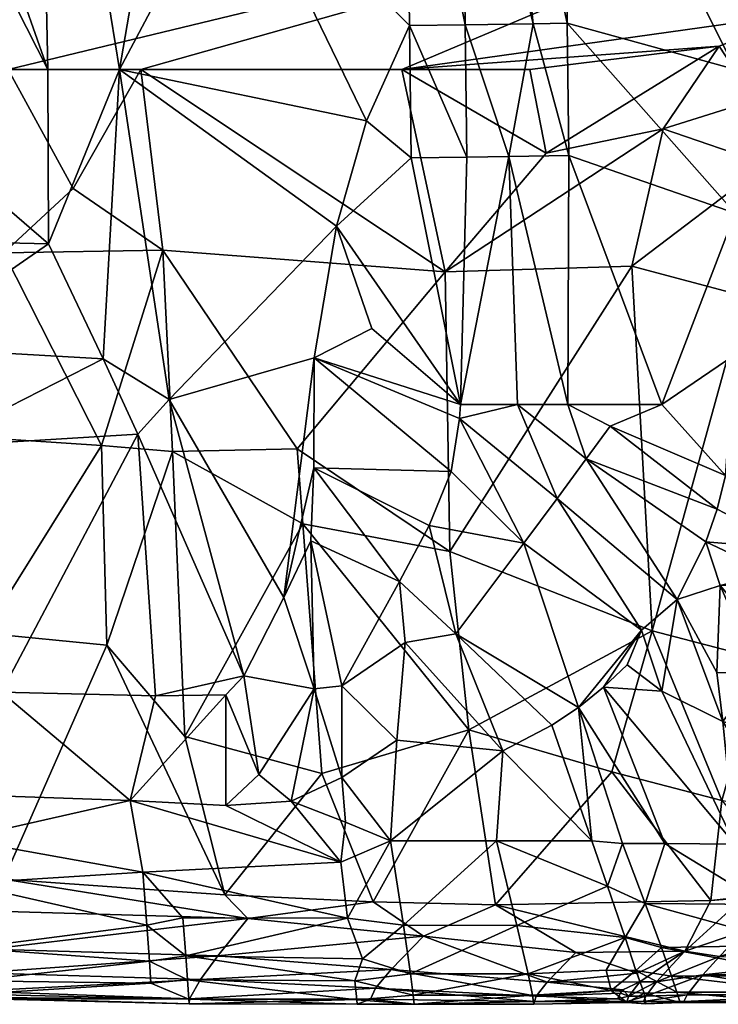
# Model space of a CAD drawing. Header units: inches. Extents: x -89 to 0, y -58 to 0.
# Tile 537 of 656: x -12.4 to -6.7, y -58 to -50. Entities that reach past the tile are written whole.
import ezdxf

# ---------------------------------------------------------------- set-up
doc = ezdxf.new("R2010")
doc.units = ezdxf.units.IN
doc.header["$MEASUREMENT"] = 0
doc.layers.add('AFUCH-3-STUP', color=5, linetype='Continuous')

msp = doc.modelspace()

# ---------------------------------------------------------------- meshes
at = {"layer": 'AFUCH-3-STUP'}
mesh = msp.add_polyface(dxfattribs=at)
corners = [(-16.7841, -50.3711, 17.2857), (-14.8383, -46.223, 17.4358), (-18.9894, -46.223, 17.2766), (-12.1403, -50.3711, 17.302), (-14.2481, -46.223, 17.4353), (-13.7888, -50.3711, 17.329), (-14.996, -51.7651, 13.2448), (-12.4985, -51.8707, 13.2425), (-12.6527, -53.3854, 13.4544), (-16.6902, -52.9596, 13.4354), (-15.1026, -53.1754, 13.4451), (-16.6275, -50.3711, 13.1388), (-19.977, -48.7751, 13.1388), (-14.6147, -50.3711, 13.1389), (-15.2876, -50.3711, 17.3232), (-14.596, -51.2719, 13.1802), (-12.4643, -50.3711, 13.1389), (-14.4977, -52.4508, 17.2613), (-15.8612, -52.2323, 17.2663), (-15.7063, -53.2658, 17.1853), (-15.6643, -51.179, 13.1797), (-15.2849, -51.6995, 17.2631), (-13.3557, -52.6427, 17.2563), (-16.8066, -51.541, 13.2406), (-16.7556, -51.1793, 13.1951), (-17.319, -52.945, 13.4468), (-17.1284, -53.8219, 13.5858), (-17.4085, -53.064, 17.1417), (-13.7859, -51.7608, 17.2677), (-17.7835, -50.8224, 13.1766), (-16.9867, -50.9916, 13.1775), (-16.7814, -51.6157, 17.228), (-17.5091, -51.4015, 13.238), (-17.7215, -50.3711, 17.243), (-20.1285, -48.3508, 13.1388), (-4.9278, -48.5512, 13.1391), (-16.9657, -51.9668, 17.2482), (-12.1332, -51.7985, 17.2572), (-13.6785, -53.4296, 17.1904), (-15.2043, -53.3142, 17.1909), (-13.6011, -46.223, 17.4294)]
mesh.append_faces([[corners[k] for k in face] for face in [(0, 1, 2), (3, 4, 5), (6, 7, 8), (9, 6, 10), (11, 12, 13), (14, 1, 0), (5, 1, 14), (15, 16, 7), (17, 18, 19), (20, 11, 13), (21, 18, 22), (23, 6, 9), (24, 11, 20), (25, 23, 26), (19, 18, 27), (22, 28, 21), (29, 11, 30), (26, 23, 9), (0, 31, 21), (31, 18, 21), (4, 1, 5), (24, 20, 23), (23, 32, 24), (33, 31, 0), (12, 34, 35), (18, 36, 27), (31, 36, 18), (15, 7, 6), (23, 20, 6), (37, 5, 28), (28, 5, 14), (28, 14, 21), (21, 14, 0), (38, 22, 17), (10, 6, 8), (39, 17, 19), (20, 15, 6), (13, 15, 20), (13, 12, 16), (16, 15, 13), (40, 4, 3), (29, 30, 24), (11, 24, 30)]], dxfattribs={"vtx0": -1, "vtx1": -1, "vtx2": -1})
mesh = msp.add_polyface(dxfattribs=at)
corners = [(-12.4643, -50.3711, 13.1389), (-19.977, -48.7751, 13.1388), (-4.9278, -48.5512, 13.1391), (-11.1185, -53.498, 13.4555), (-11.1968, -51.8496, 13.2361), (-10.0998, -53.4764, 13.4455), (-8.888, -52.0268, 13.2685), (-8.7615, -53.1127, 17.0844), (-9.1662, -51.0944, 17.1818), (-9.7772, -51.6542, 17.2037), (-10.8412, -46.223, 17.3388), (-11.5532, -50.3711, 17.2817), (-10.6035, -48.582, 17.2884), (-9.2419, -50.3711, 13.139), (-11.3788, -50.3711, 13.1389), (-12.6527, -53.3854, 13.4544), (-12.4985, -51.8707, 13.2425), (-11.6986, -53.4477, 13.4527), (-9.9596, -52.731, 17.1891), (-11.145, -53.0709, 17.1932), (-11.6873, -52.7395, 17.2199), (-12.1332, -51.7985, 17.2572), (-13.3557, -52.6427, 17.2563), (-9.4867, -52.4915, 17.152), (-12.2263, -46.223, 17.3976), (-13.6011, -46.223, 17.4294), (-12.1403, -50.3711, 17.302), (-11.9307, -51.3443, 13.1786), (-13.0984, -53.4594, 17.184), (-20.1285, -48.3508, 13.1388), (-4.47, -46.223, 13.1366), (-11.3788, -50.3711, 13.1389), (-9.5306, -50.7924, 17.2148), (-8.7559, -47.5625, 17.1828), (-9.212, -47.569, 17.2282), (-8.7228, -50.0055, 17.1606), (-13.7859, -51.7608, 17.2677), (-9.1795, -50.0121, 17.2021), (-13.7888, -50.3711, 17.329), (-8.7706, -53.2281, 17.0755), (-8.709, -51.0879, 17.144)]
mesh.append_faces([[corners[k] for k in face] for face in [(0, 1, 2), (3, 4, 5), (5, 4, 6), (7, 8, 9), (10, 11, 12), (13, 6, 14), (15, 16, 17), (18, 9, 19), (20, 21, 22), (23, 9, 18), (14, 6, 4), (24, 25, 26), (11, 24, 26), (11, 21, 20), (17, 16, 4), (16, 0, 27), (20, 22, 28), (2, 29, 30), (2, 31, 0), (27, 0, 31), (9, 8, 32), (33, 34, 35), (21, 36, 22), (4, 27, 31), (4, 16, 27), (9, 11, 19), (32, 11, 9), (37, 34, 12), (21, 26, 38), (11, 26, 21), (10, 24, 11), (18, 39, 7), (19, 11, 20), (4, 3, 17), (37, 32, 8), (11, 32, 12), (12, 32, 37), (23, 18, 7), (9, 23, 7), (34, 37, 35), (40, 37, 8), (40, 8, 7)]], dxfattribs={"vtx0": -1, "vtx1": -1, "vtx2": -1})
mesh = msp.add_polyface(dxfattribs=at)
corners = [(-7.9233, -47.5502, 17.0781), (-6.5118, -50.3711, 16.8258), (-6.5118, -46.2233, 16.8149), (-8.3664, -51.083, 17.1104), (-8.2963, -53.1125, 17.0469), (-7.8848, -53.1128, 17.0103), (-4.9278, -48.5512, 13.1391), (-5.969, -49.9132, 13.1416), (-9.2419, -50.3711, 13.139), (-7.1046, -50.8583, 13.1817), (-6.2611, -51.1452, 13.25), (-7.3594, -51.981, 13.2995), (-11.3788, -50.3711, 13.1389), (-8.8495, -54.3151, 13.5872), (-8.888, -52.0268, 13.2685), (-8.1953, -50.3711, 13.1417), (-6.646, -50.1811, 13.142), (-8.0613, -51.0558, 13.1787), (-7.8889, -49.9934, 17.0645), (-6.2059, -48.6554, 16.7427), (-7.1149, -53.113, 16.9201), (-6.5154, -51.547, 16.8291), (-7.8745, -51.0758, 17.0531), (-6.3551, -50.6237, 13.1826), (-8.7559, -47.5625, 17.1828), (-8.7228, -50.0055, 17.1606), (-8.1685, -49.9975, 17.1), (-8.709, -51.0879, 17.144), (-8.7615, -53.1127, 17.0844), (-5.9079, -50.3711, 16.6787), (-6.0441, -51.6173, 16.7278), (-6.1614, -53.1325, 16.7645), (-5.8428, -52.8247, 16.6982), (-8.414, -47.5575, 17.1434), (-6.4372, -52.2256, 13.3696), (-6.5259, -52.7118, 16.831), (-6.0341, -54.2972, 16.7444), (-9.1795, -50.0121, 17.2021)]
mesh.append_faces([[corners[k] for k in face] for face in [(0, 1, 2), (3, 4, 5), (6, 7, 8), (9, 10, 11), (8, 12, 6), (13, 14, 11), (15, 16, 17), (18, 1, 0), (2, 1, 19), (20, 21, 22), (14, 9, 11), (9, 16, 23), (24, 25, 26), (3, 27, 28), (14, 8, 17), (29, 1, 30), (21, 31, 32), (22, 5, 20), (33, 18, 0), (16, 7, 23), (8, 7, 16), (19, 1, 29), (26, 25, 3), (22, 21, 18), (3, 5, 22), (26, 3, 22), (17, 16, 9), (9, 14, 17), (21, 1, 18), (1, 21, 30), (11, 10, 34), (3, 28, 4), (8, 16, 15), (17, 8, 15), (25, 27, 3), (21, 35, 36), (35, 21, 20), (31, 21, 36), (25, 37, 27), (22, 18, 26), (26, 18, 33), (33, 24, 26), (9, 23, 10)]], dxfattribs={"vtx0": -1, "vtx1": -1, "vtx2": -1})
mesh = msp.add_polyface(dxfattribs=at)
corners = [(-6.9902, -54.707, 16.8529), (-7.7335, -53.5563, 16.9776), (-7.972, -53.8805, 16.9812), (-9.2605, -54.5613, 16.9772), (-9.2149, -55.0592, 16.9133), (-8.7999, -54.9889, 16.9138), (-10.0513, -54.0886, 13.5405), (-8.6932, -55.7733, 13.8699), (-9.8962, -56.1315, 13.9461), (-8.2443, -54.2479, 16.9724), (-9.0192, -54.102, 17.0178), (-8.8495, -54.3151, 13.5872), (-7.193, -54.963, 13.7402), (-7.3594, -51.981, 13.2995), (-9.9634, -53.63, 17.0922), (-8.8397, -53.66, 17.0522), (-9.9596, -52.731, 17.1891), (-11.145, -53.0709, 17.1932), (-10.2081, -54.691, 16.984), (-8.7706, -53.2281, 17.0755), (-8.4153, -55.9467, 16.7634), (-9.9585, -55.4398, 16.8697), (-10.5345, -55.3332, 16.8976), (-11.0191, -55.8285, 13.9038), (-7.2806, -54.9597, 16.8579), (-9.9857, -54.2282, 17.0292), (-7.5907, -55.425, 16.8196), (-7.7965, -55.59, 16.8081), (-9.732, -55.4144, 16.8698), (-8.2963, -53.1125, 17.0469), (-11.1185, -53.498, 13.4555), (-10.0998, -53.4764, 13.4455), (-8.888, -52.0268, 13.2685), (-8.7615, -53.1127, 17.0844), (-7.8848, -53.1128, 17.0103), (-7.5379, -53.2889, 16.9677), (-6.6616, -53.9675, 16.8406), (-7.1137, -55.4583, 16.7962), (-7.3994, -55.242, 16.8365), (-7.1149, -53.113, 16.9201)]
mesh.append_faces([[corners[k] for k in face] for face in [(0, 1, 2), (3, 4, 5), (6, 7, 8), (9, 10, 5), (11, 12, 7), (11, 7, 6), (13, 12, 11), (10, 3, 5), (14, 15, 16), (17, 18, 16), (15, 19, 16), (19, 15, 9), (5, 4, 20), (21, 18, 22), (8, 23, 6), (2, 24, 0), (18, 14, 16), (25, 18, 21), (25, 14, 18), (3, 10, 14), (26, 24, 27), (4, 3, 28), (1, 29, 2), (6, 30, 31), (31, 11, 6), (31, 32, 11), (27, 24, 9), (24, 2, 9), (19, 29, 33), (34, 29, 1), (35, 1, 36), (2, 29, 19), (9, 2, 19), (3, 14, 25), (28, 3, 25), (10, 15, 14), (15, 10, 9), (5, 27, 9), (26, 37, 38), (38, 24, 26), (25, 21, 28), (39, 34, 35), (35, 34, 1)]], dxfattribs={"vtx0": -1, "vtx1": -1, "vtx2": -1})
mesh = msp.add_polyface(dxfattribs=at)
corners = [(-6.6148, -55.7059, 16.74), (-6.047, -55.8695, 16.6868), (-6.3237, -55.3101, 16.7515), (-5.4721, -52.8669, 16.6153), (-5.8428, -52.8247, 16.6982), (-4.9494, -54.5745, 16.5647), (-7.3994, -55.242, 16.8365), (-7.1137, -55.4583, 16.7962), (-7.2806, -54.9597, 16.8579), (-6.0223, -55.3227, 16.7215), (-5.2027, -55.8179, 16.6196), (-5.772, -54.5757, 16.7044), (-5.5363, -52.462, 13.458), (-6.2928, -55.1983, 13.8359), (-6.4372, -52.2256, 13.3696), (-6.5932, -53.6927, 16.8351), (-6.0341, -54.2972, 16.7444), (-6.5259, -52.7118, 16.831), (-5.3489, -54.5539, 16.6366), (-6.6616, -53.9675, 16.8406), (-7.7335, -53.5563, 16.9776), (-6.9902, -54.707, 16.8529), (-6.7553, -54.2368, 16.8466), (-5.6686, -55.8815, 16.6576), (-6.6629, -55.3036, 16.7811), (-7.5379, -53.2889, 16.9677), (-6.6234, -56.3521, 14.0756), (-7.193, -54.963, 13.7402), (-4.6569, -52.689, 13.5736), (-5.4137, -55.4249, 13.9544), (-4.7388, -56.1193, 16.5693), (-6.6362, -54.5931, 16.8198), (-7.1137, -55.4583, 16.7962), (-6.2174, -54.4901, 16.769), (-6.1614, -53.1325, 16.7645), (-7.3594, -51.981, 13.2995), (-5.2073, -53.1036, 16.5577), (-4.8002, -54.579, 16.535), (-7.1149, -53.113, 16.9201), (-6.6148, -55.7059, 16.74), (-4.816, -54.0205, 16.506), (-5.1573, -52.7507, 16.5286), (-5.1528, -52.8986, 16.5341)]
mesh.append_faces([[corners[k] for k in face] for face in [(0, 1, 2), (3, 4, 5), (6, 7, 8), (9, 10, 11), (12, 13, 14), (15, 16, 17), (5, 4, 18), (19, 16, 15), (20, 21, 22), (9, 23, 10), (24, 0, 2), (15, 25, 19), (13, 26, 27), (13, 27, 14), (28, 29, 12), (18, 11, 30), (4, 11, 18), (2, 31, 24), (11, 31, 9), (21, 8, 32), (29, 13, 12), (16, 22, 33), (34, 11, 4), (33, 22, 31), (31, 22, 21), (14, 27, 35), (11, 10, 30), (36, 3, 37), (3, 5, 37), (31, 21, 24), (21, 0, 24), (38, 25, 15), (38, 15, 17), (2, 1, 9), (9, 31, 2), (11, 34, 16), (19, 20, 22), (19, 22, 16), (32, 39, 21), (40, 41, 42), (11, 16, 33), (31, 11, 33)]], dxfattribs={"vtx0": -1, "vtx1": -1, "vtx2": -1})
mesh = msp.add_polyface(dxfattribs=at)
corners = [(-13.0984, -53.4594, 17.184), (-12.5183, -55.467, 16.9043), (-11.4037, -53.3562, 17.1575), (-13.7497, -56.875, 14.1941), (-12.6666, -55.9188, 13.9414), (-12.4985, -56.9943, 14.2153), (-11.2586, -55.4964, 16.8831), (-10.5345, -55.3332, 16.8976), (-11.4037, -53.3562, 17.1575), (-10.2081, -54.691, 16.984), (-11.145, -53.0709, 17.1932), (-11.2586, -55.4964, 16.8831), (-11.1185, -53.498, 13.4555), (-11.0191, -55.8285, 13.9038), (-11.6551, -55.082, 13.7324), (-11.4655, -56.3521, 16.7161), (-9.7408, -56.8561, 16.5835), (-10.6838, -56.3926, 16.6993), (-10.6907, -57.1248, 14.2454), (-13.6785, -55.3833, 16.9225), (-13.6785, -53.4296, 17.1904), (-15.2043, -53.3142, 17.1909), (-12.6615, -54.9836, 13.7277), (-12.4985, -56.9943, 14.2153), (-12.6666, -55.9188, 13.9414), (-11.3623, -56.9377, 16.5719), (-13.5775, -56.2797, 16.7367), (-10.6832, -55.4866, 16.875), (-15.557, -55.9843, 16.767), (-12.6527, -53.3854, 13.4544), (-11.6986, -53.4477, 13.4527), (-11.3623, -56.9377, 16.5719), (-12.8651, -56.669, 16.645), (-12.831, -57.0314, 16.5444), (-15.3998, -56.4964, 16.6488), (-11.6873, -52.7395, 17.2199), (-12.6615, -54.9836, 13.7277), (-15.2439, -54.7039, 13.7075), (-12.6527, -53.3854, 13.4544), (-10.6907, -57.1248, 14.2454), (-9.8962, -56.1315, 13.9461), (-14.2579, -55.7532, 13.9042), (-11.1185, -53.498, 13.4555), (-10.0513, -54.0886, 13.5405), (-13.3557, -52.6427, 17.2563), (-10.4131, -56.139, 16.7498), (-15.3265, -55.6139, 13.8906)]
mesh.append_faces([[corners[k] for k in face] for face in [(0, 1, 2), (3, 4, 5), (6, 7, 8), (7, 9, 10), (2, 1, 11), (12, 13, 14), (15, 16, 17), (14, 13, 18), (19, 20, 21), (22, 23, 24), (25, 16, 15), (15, 1, 26), (17, 27, 15), (19, 28, 26), (18, 23, 14), (22, 29, 30), (31, 15, 32), (33, 32, 34), (30, 12, 14), (35, 0, 8), (8, 7, 10), (36, 37, 38), (27, 6, 15), (39, 13, 40), (36, 4, 41), (41, 4, 3), (14, 23, 22), (22, 30, 14), (8, 0, 2), (11, 1, 15), (1, 0, 19), (1, 19, 26), (13, 42, 43), (35, 8, 10), (42, 12, 30), (32, 15, 26), (32, 26, 34), (19, 0, 20), (0, 44, 20), (45, 27, 17), (27, 7, 6), (27, 45, 7), (36, 41, 46)]], dxfattribs={"vtx0": -1, "vtx1": -1, "vtx2": -1})
mesh = msp.add_polyface(dxfattribs=at)
corners = [(-9.3348, -56.6821, 16.6228), (-9.7408, -56.8561, 16.5835), (-9.6856, -57.3138, 16.4504), (-8.6932, -55.7733, 13.8699), (-9.4777, -57.1822, 14.2672), (-9.8962, -56.1315, 13.9461), (-6.7142, -57.1708, 14.313), (-8.4743, -57.2063, 14.2853), (-7.5231, -56.1175, 13.9755), (-10.5021, -57.3187, 14.3198), (-10.6907, -57.1248, 14.2454), (-8.4674, -56.6823, 16.6176), (-8.4153, -55.9467, 16.7634), (-9.3348, -56.6821, 16.6228), (-7.4364, -56.7034, 16.6043), (-7.6863, -56.6831, 16.6165), (-7.5579, -57.0524, 16.5219), (-9.2295, -57.3732, 16.4278), (-9.2149, -55.0592, 16.9133), (-9.2826, -55.8594, 16.7888), (-9.7408, -56.8561, 16.5835), (-11.3623, -56.9377, 16.5719), (-9.6856, -57.3138, 16.4504), (-7.7965, -55.59, 16.8081), (-10.5345, -55.3332, 16.8976), (-10.4131, -56.139, 16.7498), (-9.9585, -55.4398, 16.8697), (-9.7038, -56.529, 16.6599), (-9.3348, -56.6821, 16.6228), (-8.2997, -57.3736, 16.4255), (-7.5579, -57.0524, 16.5219), (-10.1481, -56.3588, 16.7014), (-9.732, -56.1643, 16.7366), (-9.6856, -57.3138, 16.4504), (-7.2508, -57.1959, 16.48), (-7.4147, -57.4741, 16.3846), (-9.732, -55.4144, 16.8698), (-7.5907, -55.425, 16.8196), (-7.0911, -56.7047, 16.5995), (-7.193, -54.963, 13.7402), (-8.0158, -55.737, 16.7913), (-7.6863, -56.6831, 16.6165), (-8.7999, -54.9889, 16.9138), (-10.6838, -56.3926, 16.6993)]
mesh.append_faces([[corners[k] for k in face] for face in [(0, 1, 2), (3, 4, 5), (6, 7, 8), (4, 9, 10), (11, 12, 13), (14, 15, 16), (13, 17, 11), (5, 4, 10), (18, 19, 12), (20, 21, 22), (23, 15, 14), (24, 25, 26), (27, 20, 28), (19, 28, 12), (29, 30, 11), (31, 20, 27), (26, 31, 32), (33, 17, 13), (34, 16, 35), (14, 16, 34), (32, 28, 19), (32, 19, 36), (37, 23, 38), (19, 18, 36), (39, 8, 3), (3, 8, 7), (40, 12, 41), (42, 12, 40), (17, 29, 11), (3, 7, 4), (41, 12, 11), (11, 30, 41), (32, 27, 28), (32, 31, 27), (40, 23, 42), (31, 43, 20), (38, 23, 14), (36, 26, 32), (40, 41, 15), (23, 40, 15), (31, 25, 43), (25, 31, 26)]], dxfattribs={"vtx0": -1, "vtx1": -1, "vtx2": -1})
mesh = msp.add_polyface(dxfattribs=at)
corners = [(-6.6234, -56.3521, 14.0756), (-6.7142, -57.1708, 14.313), (-7.5231, -56.1175, 13.9755), (-6.6426, -57.6294, 14.507), (-5.3971, -57.6339, 14.5495), (-6.7783, -57.7783, 14.6066), (-6.0117, -57.5366, 16.3532), (-7.2508, -57.1959, 16.48), (-7.1184, -57.554, 16.349), (-6.2726, -57.202, 16.4706), (-7.193, -54.963, 13.7402), (-6.047, -55.8695, 16.6868), (-6.6148, -55.7059, 16.74), (-6.1792, -56.4186, 16.6285), (-5.8848, -57.7876, 16.2069), (-6.9266, -57.5854, 14.4763), (-6.4468, -57.1478, 14.3152), (-6.4421, -57.4209, 14.4133), (-7.0911, -56.7047, 16.5995), (-6.5159, -56.7091, 16.5884), (-7.1137, -55.4583, 16.7962), (-7.5907, -55.425, 16.8196), (-5.7382, -57.0836, 16.4932), (-6.1792, -56.4186, 16.6285), (-6.0753, -57.0547, 16.5059), (-6.9266, -57.5854, 14.4763), (-5.998, -57.0942, 14.3181), (-6.5159, -56.7091, 16.5884), (-6.2726, -57.202, 16.4706), (-5.8102, -57.5584, 16.3425), (-6.9266, -57.5854, 14.4763), (-7.2955, -57.8346, 14.6528), (-5.9783, -57.4214, 14.4302), (-5.3316, -57.4219, 14.4588), (-5.8093, -56.313, 16.6262), (-7.4147, -57.4741, 16.3846), (-7.3265, -57.7439, 16.241), (-7.0342, -57.7901, 16.2054), (-6.0753, -57.0547, 16.5059), (-6.5159, -56.7091, 16.5884), (-6.9266, -57.5854, 14.4763), (-7.158, -57.8346, 14.6545), (-5.8102, -57.5584, 16.3425), (-7.4364, -56.7034, 16.6043), (-6.2928, -55.1983, 13.8359), (-5.744, -56.5792, 14.1905), (-5.6686, -55.8815, 16.6576), (-6.0223, -55.3227, 16.7215), (-6.6148, -55.7059, 16.74), (-7.1137, -55.4583, 16.7962)]
mesh.append_faces([[corners[k] for k in face] for face in [(30, 1, 25)]], dxfattribs={"vtx0": -1, "vtx1": -1})
mesh.append_faces([[corners[k] for k in face] for face in [(0, 1, 2), (3, 4, 5), (6, 7, 8), (9, 7, 6), (10, 0, 2), (11, 12, 13), (6, 8, 14), (15, 16, 17), (9, 18, 7), (19, 20, 21), (22, 23, 24), (1, 16, 25), (26, 1, 0), (24, 23, 27), (19, 18, 9), (18, 19, 21), (28, 6, 29), (32, 33, 3), (9, 28, 19), (9, 6, 28), (34, 11, 13), (7, 35, 8), (8, 36, 37), (28, 29, 38), (39, 28, 38), (41, 15, 3), (15, 17, 3), (42, 24, 38), (24, 27, 38), (26, 16, 1), (17, 16, 26), (18, 43, 7), (44, 45, 0), (11, 46, 47), (16, 15, 25), (25, 15, 41), (17, 26, 32), (17, 32, 3), (27, 23, 48), (27, 48, 49)]], dxfattribs={"vtx0": -1, "vtx1": -1, "vtx2": -1})
mesh.append_faces([[corners[k] for k in face] for face in [(1, 30, 40)]], dxfattribs={"vtx0": -1, "vtx2": -1})
mesh.append_faces([[corners[k] for k in face] for face in [(30, 25, 31)]], dxfattribs={"vtx1": -1, "vtx2": -1})
mesh = msp.add_polyface(dxfattribs=at)
corners = [(-15.2402, -57.7673, 14.8223), (-12.695, -57.7625, 14.6056), (-12.7448, -57.9122, 14.8223), (-12.7828, -57.5602, 16.3393), (-12.831, -57.0314, 16.5444), (-15.3488, -56.8678, 16.5469), (-12.761, -57.8262, 16.1401), (-15.2472, -57.68, 16.1402), (-12.7542, -57.9362, 15.9351), (-9.6114, -57.9839, 15.8739), (-10.996, -57.8181, 16.1794), (-10.9859, -57.9777, 15.8889), (-12.7534, -57.9726, 15.7209), (-15.2399, -57.8272, 15.7207), (-12.7522, -57.9638, 15.0428), (-9.6856, -57.3138, 16.4504), (-11.3623, -56.9377, 16.5719), (-11.0338, -57.311, 16.4556), (-13.7497, -56.875, 14.1941), (-12.4985, -56.9943, 14.2153), (-13.4181, -57.2338, 14.3158), (-15.246, -57.6159, 14.6056), (-12.6174, -57.5684, 14.4613), (-9.6264, -57.8284, 16.1716), (-11.0102, -57.6228, 16.3188), (-15.2561, -57.4185, 14.4613), (-10.5021, -57.3187, 14.3198), (-11.3076, -57.6664, 16.2927), (-11.3293, -57.3718, 16.4334), (-10.9836, -58.0142, 15.5779), (-10.8903, -57.815, 14.6256), (-10.9794, -57.9758, 14.9345), (-10.9794, -57.9758, 14.9345), (-10.9859, -57.9777, 15.8889), (-11.2951, -57.8453, 16.1493), (-12.4985, -56.9943, 14.2153), (-10.6907, -57.1248, 14.2454), (-15.2403, -57.8186, 15.0427), (-10.7475, -57.6227, 14.4728), (-15.2779, -57.4089, 16.3402), (-15.2392, -57.7911, 15.935), (-11.3623, -56.9377, 16.5719), (-12.8651, -56.669, 16.645), (-10.7475, -57.6227, 14.4728), (-11.3076, -57.6664, 16.2927), (-11.2951, -57.8453, 16.1493), (-11.3293, -57.3718, 16.4334), (-14.7698, -56.8565, 14.2088)]
mesh.append_faces([[corners[k] for k in face] for face in [(0, 1, 2), (9, 10, 11), (21, 22, 1), (23, 24, 10), (33, 34, 8), (37, 2, 14), (34, 27, 6), (1, 38, 30)]], dxfattribs={"vtx0": -1, "vtx1": -1})
mesh.append_faces([[corners[k] for k in face] for face in [(3, 4, 5), (12, 13, 14), (15, 16, 17), (18, 19, 20), (22, 25, 20), (26, 22, 20), (27, 3, 6), (28, 4, 3), (14, 29, 12), (20, 35, 26), (27, 28, 3), (15, 17, 24), (35, 36, 26), (28, 41, 4), (41, 42, 4), (46, 44, 24), (24, 44, 10), (20, 47, 18), (16, 46, 17), (17, 46, 24)]], dxfattribs={"vtx0": -1, "vtx1": -1, "vtx2": -1})
mesh.append_faces([[corners[k] for k in face] for face in [(30, 31, 2), (6, 3, 39), (8, 34, 6), (12, 33, 8), (44, 45, 10)]], dxfattribs={"vtx0": -1, "vtx2": -1})
mesh.append_faces([[corners[k] for k in face] for face in [(6, 7, 8), (32, 29, 14), (29, 33, 12), (2, 31, 14), (22, 38, 1), (1, 30, 2), (8, 40, 12), (43, 22, 26), (10, 45, 11)]], dxfattribs={"vtx1": -1, "vtx2": -1})
mesh = msp.add_polyface(dxfattribs=at)
corners = [(-8.156, -57.9969, 15.0438), (-7.3989, -58.0045, 15.7341), (-8.1622, -58.0193, 15.5363), (-8.2085, -57.7707, 16.2214), (-7.4147, -57.4741, 16.3846), (-8.2997, -57.3736, 16.4255), (-7.5579, -57.0524, 16.5219), (-6.9266, -57.5854, 14.4763), (-7.3171, -57.7651, 14.5872), (-7.8189, -57.5951, 14.4664), (-8.1736, -57.9442, 16.0057), (-7.529, -57.9068, 16.0237), (-7.5708, -57.7407, 16.2435), (-8.054, -57.838, 14.6502), (-7.4339, -57.9017, 14.7391), (-8.1417, -57.9531, 14.8431), (-7.3989, -58.0045, 15.7341), (-8.4743, -57.2063, 14.2853), (-6.9266, -57.5854, 14.4763), (-7.4785, -57.9734, 14.9139), (-7.3989, -58.0045, 15.7341), (-7.2458, -58.016, 15.7405), (-7.2596, -57.9274, 16.0514), (-7.2638, -57.9969, 15.0469), (-7.2596, -57.9274, 16.0514), (-7.2596, -57.9274, 16.0514), (-7.3265, -57.7439, 16.241), (-7.4011, -57.9969, 15.0462), (-7.2955, -57.8346, 14.6528), (-7.3843, -57.9524, 14.8447), (-7.4525, -57.9276, 14.7856), (-7.3265, -57.7439, 16.241), (-9.1425, -58.0193, 15.5359), (-7.2464, -57.9524, 14.8457), (-7.1184, -57.554, 16.349), (-7.4147, -57.4741, 16.3846), (-9.0648, -57.4623, 14.3917), (-6.7142, -57.1708, 14.313)]
mesh.append_faces([[corners[k] for k in face] for face in [(1, 20, 2), (20, 16, 2)]])
mesh.append_faces([[corners[k] for k in face] for face in [(4, 12, 31)]], dxfattribs={"vtx0": -1})
mesh.append_faces([[corners[k] for k in face] for face in [(7, 8, 9), (20, 23, 21), (20, 22, 16)]], dxfattribs={"vtx0": -1, "vtx1": -1})
mesh.append_faces([[corners[k] for k in face] for face in [(3, 4, 5), (5, 4, 6), (13, 14, 15), (15, 19, 0), (24, 25, 26), (28, 29, 14), (30, 19, 15), (32, 2, 10), (0, 2, 32), (27, 23, 20), (27, 33, 23), (9, 8, 13), (17, 37, 18), (13, 28, 14), (8, 28, 13), (19, 27, 0), (27, 1, 0), (29, 27, 19), (30, 29, 19), (14, 30, 15), (14, 29, 30)]], dxfattribs={"vtx0": -1, "vtx1": -1, "vtx2": -1})
mesh.append_faces([[corners[k] for k in face] for face in [(0, 1, 2), (11, 12, 3), (16, 11, 10), (17, 18, 9), (27, 20, 1), (16, 22, 11), (34, 35, 26), (17, 9, 36)]], dxfattribs={"vtx0": -1, "vtx2": -1})
mesh.append_faces([[corners[k] for k in face] for face in [(10, 11, 3), (2, 16, 10), (3, 12, 4), (20, 21, 22), (11, 22, 31), (29, 33, 27), (36, 9, 13), (31, 12, 11)]], dxfattribs={"vtx1": -1, "vtx2": -1})
mesh = msp.add_polyface(dxfattribs=at)
corners = [(-9.4997, -57.9768, 14.941), (-8.156, -57.9969, 15.0438), (-9.1425, -58.0193, 15.5359), (-9.6083, -58.0185, 15.5535), (-10.9836, -58.0142, 15.5779), (-9.0648, -57.4623, 14.3917), (-8.054, -57.838, 14.6502), (-9.3284, -57.7341, 14.5613), (-9.4569, -57.8865, 14.7343), (-10.8903, -57.815, 14.6256), (-9.564, -57.6461, 16.3052), (-9.6856, -57.3138, 16.4504), (-11.0102, -57.6228, 16.3188), (-9.6264, -57.8284, 16.1716), (-10.996, -57.8181, 16.1794), (-9.6114, -57.9839, 15.8739), (-10.7475, -57.6227, 14.4728), (-8.1417, -57.9531, 14.8431), (-10.9794, -57.9758, 14.9345), (-10.9859, -57.9777, 15.8889), (-9.172, -57.7706, 16.222), (-9.2295, -57.3732, 16.4278), (-9.564, -57.6461, 16.3052), (-9.1498, -57.9442, 16.0057), (-9.6114, -57.9839, 15.8739), (-9.6264, -57.8284, 16.1716), (-8.1736, -57.9442, 16.0057), (-8.2085, -57.7707, 16.2214), (-10.5021, -57.3187, 14.3198), (-9.6856, -57.3138, 16.4504), (-9.4777, -57.1822, 14.2672), (-8.2997, -57.3736, 16.4255), (-9.6083, -58.0185, 15.5535), (-9.6114, -57.9839, 15.8739), (-9.6264, -57.8284, 16.1716), (-9.564, -57.6461, 16.3052), (-9.6083, -58.0185, 15.5535), (-8.4743, -57.2063, 14.2853), (-9.564, -57.6461, 16.3052)]
mesh.append_faces([[corners[k] for k in face] for face in [(32, 33, 15), (13, 34, 10), (3, 32, 15), (34, 38, 10)]])
mesh.append_faces([[corners[k] for k in face] for face in [(0, 4, 18)]], dxfattribs={"vtx0": -1})
mesh.append_faces([[corners[k] for k in face] for face in [(3, 4, 0), (10, 11, 12), (8, 18, 9), (24, 23, 25), (25, 20, 22), (22, 29, 35), (0, 2, 36), (36, 2, 24)]], dxfattribs={"vtx0": -1, "vtx1": -1})
mesh.append_faces([[corners[k] for k in face] for face in [(7, 9, 16), (7, 16, 5), (20, 21, 22), (2, 23, 24), (23, 20, 25), (5, 16, 28), (22, 21, 29), (5, 28, 30), (21, 20, 31), (30, 37, 5)]], dxfattribs={"vtx0": -1, "vtx1": -1, "vtx2": -1})
mesh.append_faces([[corners[k] for k in face] for face in [(5, 6, 7), (3, 19, 4), (8, 1, 0), (2, 26, 23), (23, 27, 20), (7, 17, 8)]], dxfattribs={"vtx0": -1, "vtx2": -1})
mesh.append_faces([[corners[k] for k in face] for face in [(13, 14, 15), (15, 19, 3), (10, 12, 13), (15, 33, 13)]], dxfattribs={"vtx1": -1})
mesh.append_faces([[corners[k] for k in face] for face in [(0, 1, 2), (8, 9, 7), (7, 6, 17), (0, 18, 8), (23, 26, 27), (20, 27, 31), (8, 17, 1), (10, 38, 11)]], dxfattribs={"vtx1": -1, "vtx2": -1})
mesh.append_faces([[corners[k] for k in face] for face in [(33, 34, 13)]], dxfattribs={"vtx2": -1})
mesh = msp.add_polyface(dxfattribs=at)
corners = [(-6.9636, -58.0045, 15.7347), (-6.0196, -57.997, 15.0576), (-6.0864, -58.0045, 15.7366), (-7.2458, -58.016, 15.7405), (-7.2638, -57.9969, 15.0469), (-6.933, -57.9969, 15.0489), (-6.7783, -57.7783, 14.6066), (-5.6246, -57.7786, 14.649), (-5.746, -57.9413, 14.8385), (-5.9175, -57.9198, 16.0556), (-5.8848, -57.7876, 16.2069), (-7.0342, -57.7901, 16.2054), (-6.9906, -57.9195, 16.0552), (-6.9071, -57.9412, 14.8203), (-5.3971, -57.6339, 14.5495), (-5.8848, -57.7876, 16.2069), (-6.0117, -57.5366, 16.3532), (-7.1184, -57.554, 16.349), (-7.2638, -57.9969, 15.0469), (-7.2458, -58.016, 15.7405), (-7.2596, -57.9274, 16.0514), (-7.2596, -57.9274, 16.0514), (-7.158, -57.8346, 14.6545), (-7.2464, -57.9524, 14.8457), (-7.2464, -57.9524, 14.8457), (-5.8632, -58.0045, 15.7372), (-7.158, -57.8346, 14.6545), (-6.9266, -57.5854, 14.4763), (-7.3265, -57.7439, 16.241), (-7.2955, -57.8346, 14.6528), (-7.3843, -57.9524, 14.8447), (-6.9266, -57.5854, 14.4763), (-7.3171, -57.7651, 14.5872), (-7.2596, -57.9274, 16.0514), (-7.3265, -57.7439, 16.241), (-6.6426, -57.6294, 14.507), (-5.8632, -58.0045, 15.7372)]
mesh.append_faces([[corners[k] for k in face] for face in [(2, 25, 36)]])
mesh.append_faces([[corners[k] for k in face] for face in [(6, 14, 7)]], dxfattribs={"vtx0": -1})
mesh.append_faces([[corners[k] for k in face] for face in [(0, 1, 2), (9, 11, 12), (13, 6, 8), (15, 16, 10), (12, 2, 9), (10, 17, 11), (5, 8, 1), (29, 27, 22), (30, 22, 24), (33, 19, 21), (36, 9, 2)]], dxfattribs={"vtx0": -1, "vtx1": -1})
mesh.append_faces([[corners[k] for k in face] for face in [(18, 4, 3), (19, 20, 21), (22, 23, 24), (24, 23, 4), (24, 4, 18), (31, 29, 32), (11, 28, 12)]], dxfattribs={"vtx0": -1, "vtx1": -1, "vtx2": -1})
mesh.append_faces([[corners[k] for k in face] for face in [(3, 4, 5), (9, 10, 11), (1, 25, 2), (27, 26, 22), (28, 20, 12), (20, 3, 0), (18, 3, 19), (4, 23, 13), (23, 26, 6)]], dxfattribs={"vtx0": -1, "vtx2": -1})
mesh.append_faces([[corners[k] for k in face] for face in [(6, 7, 8), (0, 2, 12), (13, 8, 5), (5, 1, 0), (5, 4, 13), (22, 26, 23), (12, 20, 0), (0, 3, 5), (29, 22, 30), (19, 3, 20), (13, 23, 6), (33, 21, 34), (6, 26, 35)]], dxfattribs={"vtx1": -1, "vtx2": -1})

doc.saveas('drawing.dxf')
